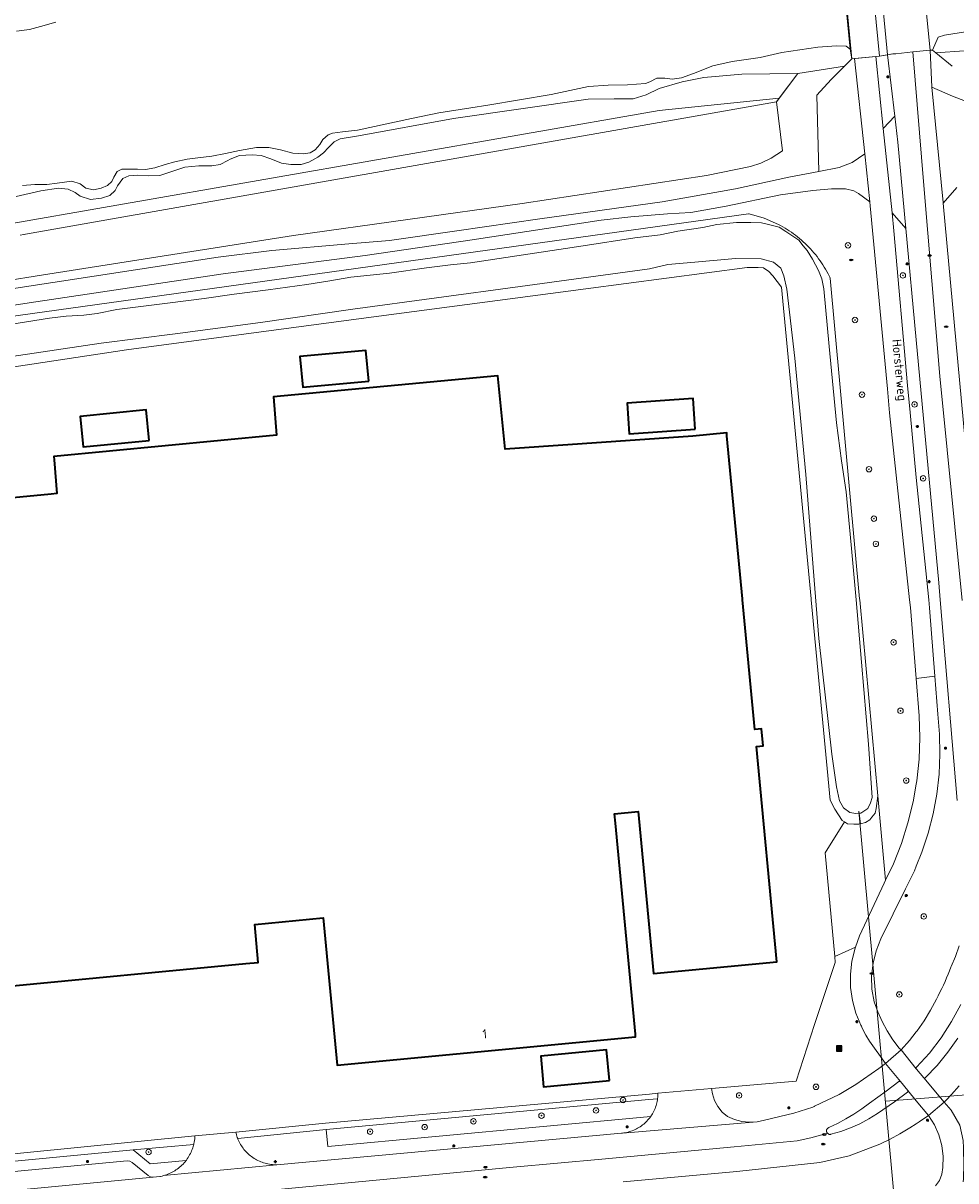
# Model space of a CAD drawing. Header units: metres. Extents: x 152610 to 160096, y 456114 to 462495.
# Tile 830 of 938: x 157369 to 157506, y 461915 to 462085. Entities that reach past the tile are written whole.
import ezdxf
from ezdxf.enums import TextEntityAlignment as Align

# ---------------------------------------------------------------- set-up
doc = ezdxf.new("R2010")
doc.units = ezdxf.units.M
doc.header["$LTSCALE"] = 0.5
doc.layers.get('0').update_dxf_attribs({"linetype": 'CONTINUOUS'})
for name, color, linetype, lineweight in [('B-PV-GR-BEPLANTING_CULTUUR_BOSPLANTSOEN-GV', 251, 'CONTINUOUS', 18), ('B-PV-GR-BEPLANTING_CULTUUR_HEESTERS-GV', 251, 'CONTINUOUS', 18), ('B-PV-GR-BEPLANTING_CULTUUR_ROOS-GV', 251, 'CONTINUOUS', 18), ('B-PV-GR-BOOM-S', 251, 'CONTINUOUS', 25), ('B-PV-GR-HAAG-GV', 251, 'CONTINUOUS', 13), ('B-PV-GW-TALUD_KRUIN-G', 251, 'CONTINUOUS', 18), ('B-PV-IE-MEUBILAIR-S', 251, 'CONTINUOUS', 25), ('B-PV-IE-MEUBILAIR_WEGMEUBILAIR_AFVALBAK-S', 251, 'CONTINUOUS', 25), ('B-PV-IE-TERREINAFSCHEIDING_KUNSTMATIG_HEKWERK-G', 251, 'IE-TERREINAFSCHEIDING_KUNSTMATIG-SO', 18), ('B-PV-IE-TERREINAFSCHEIDING_KUNSTMATIG_MUUR-G', 251, 'IE-TERREINAFSCHEIDING_KUNSTMATIG-SO', 18), ('B-PV-KW-KUNSTWERK_DEK-GV', 251, 'CONTINUOUS', 18), ('B-PV-KW-KUNSTWERK_DUIKER-G', 251, 'CONTINUOUS', 18), ('B-PV-OG-BEBOUWING-GV', 6, 'CONTINUOUS', 35), ('B-PV-OG-BEBOUWING-T18', 1, 'CONTINUOUS', 18), ('B-PV-OG-TERREIN_BEGROEID-GV', 251, 'CONTINUOUS', 18), ('B-PV-OG-TERREIN_OEVER-GV', 251, 'CONTINUOUS', 18), ('B-PV-OG-TOPOGRAFIE-T18', 1, 'CONTINUOUS', 18), ('B-PV-OG-WATER_MEER-GV', 251, 'CONTINUOUS', 18), ('B-PV-OG-WATER_SLOOT-GV', 251, 'CONTINUOUS', 18), ('B-PV-VH-GESLOTENVERHARDING_ASFALT-GV', 251, 'CONTINUOUS', 18), ('B-PV-VH-ONVERHARD_ZAND-GV', 251, 'CONTINUOUS', 18), ('B-PV-VH-OPENVERHARDING_BETONSTRAATSTEEN-GV', 251, 'CONTINUOUS', 18), ('B-PV-VH-OPENVERHARDING_TEGEL-GV', 251, 'CONTINUOUS', 18)]:
    doc.layers.add(name, color=color, linetype=linetype, lineweight=lineweight)
doc.styles.add('NLCS-ISO', font='NLCS-ISO.ttf')
doc.styles.add('NLCS-ISO-M750-T18', font='NLCS-ISO.ttf', dxfattribs={"height": 1.35})
doc.linetypes.add('IE-TERREINAFSCHEIDING_KUNSTMATIG-SO', pattern='A,4,[82,NLCS.SHX,S=0.75,R=90,X=0,Y=0],4,-2', length=10)

# ---------------------------------------------------------------- blocks, each defined once
blk = doc.blocks.new('SIE-WEG_AFVALBAK-SO')
h = blk.add_hatch(color=256)
h.dxf.hatch_style = 1
h.paths.add_polyline_path([(-1.5, -1.5), (1.5, -1.5), (1.5, 1.5), (-1.5, 1.5)])
for points in [[(-2, -2), (2, -2), (2, 2), (-2, 2)], [(-1.5, -1.5), (1.5, -1.5), (1.5, 1.5), (-1.5, 1.5)]]:
    blk.add_lwpolyline(points, close=True)
blk = doc.blocks.new('SIE-MEUBILAIR_PAAL_LICHTMAST-SO')
for points in [[(-0.62, 0), (-1, 0)], [(-0.71, 0.71), (-0.44, 0.44)], [(0, 1), (0, 0.62)], [(0.44, 0.44), (0.71, 0.71)], [(1, 0), (0.62, 0)], [(-0.71, -0.71), (-0.44, -0.44)], [(0, -0.62), (0, -1)], [(0.44, -0.44), (0.71, -0.71)]]:
    blk.add_lwpolyline(points)
blk.add_circle((0, 0), 0.5)
blk = doc.blocks.new('SIE-MEUBILAIR_PUT_RIOOLPUT-SO')
blk.add_ellipse((0, 0), major_axis=(1.25, 0), ratio=0.54)
at = {"style": 'NLCS-ISO'}
blk.add_text('ri', height=0.75, dxfattribs=at).set_placement((-0.04, 0.07), align=Align.MIDDLE_CENTER)
blk = doc.blocks.new('SGR-BOOM_GBKN-SO')
at = {"linetype": 'ByBlock', "lineweight": 18}
h = blk.add_hatch(color=0, dxfattribs=at)
h.dxf.hatch_style = 1
edge = h.paths.add_edge_path()
edge.add_arc((0, 0), 0.25, 0, 360)
at = {"color": 0, "linetype": 'ByBlock', "lineweight": 18}
for radius in [2, 0.25]:
    blk.add_circle((0, 0), radius, dxfattribs=at)
at = {"color": 0, "linetype": 'ByBlock', "lineweight": 18, "style": 'NLCS-ISO'}
blk.add_attdef('SOORT', (2.5, 0), '', height=1.5, dxfattribs=at)

msp = doc.modelspace()

# ---------------------------------------------------------------- linework, layer by layer
at = {"layer": 'B-PV-GR-BEPLANTING_CULTUUR_BOSPLANTSOEN-GV', "flags": 128}
for points in [[(157344.151, 462043.156), (157371.777, 462047.596), (157408.74, 462053.408), (157442.231, 462058.099), (157469.272, 462062.202), (157475.727, 462063.489), (157477.226, 462063.965), (157478.726, 462064.721), (157480.388, 462065.791), (157479.505, 462072.964), (157369.435, 462053.592), (157369.237, 462053.557), (157369.206, 462053.551), (157368.688, 462053.447)], [(157368.688, 462053.447), (157369.206, 462053.551), (157369.237, 462053.557), (157369.435, 462053.592), (157479.505, 462072.964), (157479.927, 462073.52), (157462.33, 462071.73), (157364.3, 462054.63)]]:
    msp.add_lwpolyline(points, dxfattribs=at)
at = {"layer": 'B-PV-GR-BEPLANTING_CULTUUR_HEESTERS-GV', "flags": 128}
msp.add_lwpolyline([(157394.088, 461920.1), (157394.106, 461920.174), (157385.219, 461919.386), (157387.718, 461917.339), (157392.975, 461917.827), (157393.024, 461917.891), (157393.155, 461918.073), (157393.281, 461918.259), (157393.399, 461918.449), (157393.51, 461918.644), (157393.615, 461918.843), (157393.712, 461919.045), (157393.802, 461919.25), (157393.885, 461919.459), (157393.96, 461919.67), (157394.028, 461919.884)], close=True, dxfattribs=at)
at = {"layer": 'B-PV-GR-BEPLANTING_CULTUUR_ROOS-GV', "flags": 128}
msp.add_lwpolyline([(157462.07, 461926.706), (157462.096, 461926.887), (157460.829, 461926.769), (157413.536, 461922.359), (157413.77, 461919.87), (157461.079, 461924.282), (157461.109, 461924.324), (157461.228, 461924.504), (157461.341, 461924.688), (157461.447, 461924.876), (157461.546, 461925.068), (157461.638, 461925.263), (157461.722, 461925.462), (157461.799, 461925.663), (157461.869, 461925.867), (157461.931, 461926.074), (157461.985, 461926.283), (157462.031, 461926.494)], close=True, dxfattribs=at)
at = {"layer": 'B-PV-GR-HAAG-GV', "flags": 128}
for points in [[(157462.096, 461926.887), (157462.1, 461926.92), (157462.123, 461927.135), (157462.138, 461927.35), (157462.148, 461927.679), (157460.906, 461927.568), (157413.444, 461923.317), (157400.263, 461921.989), (157400.304, 461921.814), (157400.361, 461921.601), (157400.426, 461921.39), (157400.498, 461921.182), (157400.549, 461921.051), (157413.536, 461922.359), (157460.829, 461926.769)], [(157394.27, 461921.205), (157394.283, 461921.429), (157344.107, 461916.48), (157344.122, 461916.391), (157344.162, 461916.184), (157344.209, 461915.978), (157344.265, 461915.774), (157344.328, 461915.572), (157344.387, 461915.407), (157355.06, 461916.528), (157385.219, 461919.386), (157394.106, 461920.174), (157394.14, 461920.318), (157394.185, 461920.538), (157394.221, 461920.759), (157394.25, 461920.982)]]:
    msp.add_lwpolyline(points, close=True, dxfattribs=at)
at = {"layer": 'B-PV-GW-TALUD_KRUIN-G', "flags": 128}
msp.add_lwpolyline([(157368.688, 462053.447), (157369.206, 462053.551), (157369.237, 462053.557), (157369.435, 462053.592), (157479.505, 462072.964)], dxfattribs=at)
at = {"layer": 'B-PV-IE-TERREINAFSCHEIDING_KUNSTMATIG_HEKWERK-G', "flags": 128}
for points in [[(157489.497, 462078.209), (157482.67, 462077.132), (157479.505, 462072.964), (157480.388, 462065.791)], [(157489.463, 461967.466), (157486.638, 461962.913)]]:
    msp.add_lwpolyline(points, dxfattribs=at)
at = {"layer": 'B-PV-IE-TERREINAFSCHEIDING_KUNSTMATIG_MUUR-G', "flags": 128}
for points in [[(157502.388, 462080.568), (157502.88, 462080.163), (157505.275, 462078.194)], [(157487.521, 462076.242), (157490.58, 462079.287)], [(157496.998, 462080.033), (157496.594, 462079.993), (157494.592, 462079.677), (157494.058, 462079.625)], [(157494.058, 462079.625), (157494.592, 462079.677)], [(157496.594, 462079.993), (157494.592, 462079.677)], [(157496.594, 462079.993), (157496.998, 462080.033)]]:
    msp.add_lwpolyline(points, dxfattribs=at)
at = {"layer": 'B-PV-KW-KUNSTWERK_DEK-GV', "flags": 128}
for points in [[(157494.754, 462104.484), (157493.43, 462104.316), (157495.808, 462079.869), (157496.594, 462079.993), (157496.999, 462080.033), (157499.497, 462080.281), (157502.055, 462080.534), (157499.602, 462104.965)], [(157494.592, 462079.677), (157492.208, 462104.151), (157488.196, 462103.76), (157490.58, 462079.287)]]:
    msp.add_lwpolyline(points, close=True, dxfattribs=at)
at = {"layer": 'B-PV-KW-KUNSTWERK_DUIKER-G', "flags": 128}
for points in [[(157491.61, 461969.048), (157497.985, 461899.072)], [(157591.098, 461934.157), (157500, 461926.872)], [(157500, 461926.872), (157495.485, 461926.511)]]:
    msp.add_lwpolyline(points, dxfattribs=at)
at = {"layer": 'B-PV-OG-BEBOUWING-GV', "flags": 128}
for points in [[(157419.758, 462032.065), (157419.342, 462036.546), (157409.675, 462035.648), (157410.091, 462031.167)], [(157467.607, 462025.007), (157467.299, 462029.497), (157457.613, 462028.831), (157457.921, 462024.341)], [(157387.571, 462023.34), (157387.137, 462027.819), (157377.473, 462026.884), (157377.907, 462022.405)], [(157455.042, 461929.561), (157454.62, 461934.042), (157444.963, 461933.131), (157445.385, 461928.65)]]:
    msp.add_lwpolyline(points, close=True, dxfattribs=at)
msp.add_lwpolyline([(157366.017, 461943.274), (157401.768, 461946.688), (157403.57, 461946.86), (157403.05, 461952.44), (157413.08, 461953.39), (157415.12, 461931.82), (157458.87, 461935.95), (157458.833, 461936.335), (157455.9, 461967.25), (157455.77, 461968.65), (157459.251, 461968.982), (157461.504, 461945.239), (157479.55, 461946.942), (157476.565, 461978.521), (157477.561, 461978.616), (157477.326, 461981.105), (157476.33, 461981.01), (157474.535, 462000), (157474.522, 462000.125), (157472.261, 462024.012), (157472.22, 462024.45), (157467.24, 462023.98), (157439.764, 462022.085), (157438.683, 462032.821), (157405.781, 462029.762), (157406.223, 462024.143), (157373.623, 462020.985), (157373.663, 462020.498), (157374.063, 462015.567), (157373.206, 462015.485), (157342.517, 462012.544)], dxfattribs=at)
at = {"layer": 'B-PV-OG-TERREIN_BEGROEID-GV', "flags": 128}
for points in [[(157511.181, 462080.733), (157502.88, 462080.163), (157502.389, 462080.568), (157502.055, 462080.534), (157502.292, 462075.128), (157505.292, 462073.801), (157508.741, 462072.468)], [(157361.306, 462044.656), (157397.689, 462050.236), (157405.541, 462051.202), (157416.848, 462052.157), (157422.802, 462052.643), (157432.692, 462054.06), (157444.84, 462055.851), (157462.742, 462058.31), (157473.532, 462060.244), (157481.306, 462061.945), (157485.747, 462062.787), (157485.439, 462073.95), (157487.521, 462076.242), (157489.497, 462078.209), (157482.67, 462077.132), (157479.927, 462073.52), (157479.505, 462072.964), (157480.388, 462065.791), (157478.726, 462064.721), (157477.226, 462063.965), (157475.727, 462063.489), (157469.272, 462062.202), (157442.231, 462058.099), (157408.74, 462053.408), (157371.777, 462047.596), (157344.151, 462043.156)], [(157364.3, 462054.63), (157462.33, 462071.73), (157479.927, 462073.52), (157482.67, 462077.132), (157474.44, 462077.01), (157468.886, 462076.542), (157465.689, 462075.93), (157462.331, 462074.918), (157460.432, 462074.024), (157458.533, 462073.429), (157455.717, 462073.395), (157451.902, 462073.383), (157432.181, 462070.549), (157418.234, 462067.983), (157415.573, 462067.559), (157414.669, 462067.12), (157413.879, 462066.285), (157413.119, 462065.51), (157412.277, 462064.858), (157410.968, 462064.143), (157409.831, 462063.805), (157408.358, 462063.771), (157406.985, 462063.981), (157405.388, 462064.627), (157403.985, 462065.101), (157402.684, 462065.209), (157400.794, 462065.103), (157399.424, 462064.571), (157399.109, 462064.387), (157397.962, 462063.805), (157396.744, 462063.599), (157394.833, 462063.594), (157392.791, 462063.385), (157390.771, 462062.74), (157389.157, 462062.187), (157387.49, 462062.152), (157385.864, 462062.24), (157384.594, 462062.145), (157383.732, 462061.747), (157382.942, 462060.678), (157382.588, 462059.986), (157381.828, 462059.252), (157380.579, 462058.843), (157378.964, 462058.666), (157377.459, 462059.17), (157376.736, 462059.666), (157375.718, 462060.202), (157374.265, 462060.34), (157371.715, 462059.948), (157368.07, 462059.105)], [(157330.08, 462036.35), (157475.411, 462056.562), (157475.532, 462056.579), (157477.717, 462055.942), (157479.799, 462055.023), (157480.127, 462054.847), (157480.451, 462054.665), (157480.771, 462054.475), (157481.088, 462054.279), (157481.399, 462054.076), (157481.707, 462053.866), (157482.01, 462053.649), (157482.308, 462053.427), (157482.601, 462053.197), (157482.889, 462052.962), (157483.172, 462052.72), (157483.45, 462052.473), (157483.722, 462052.219), (157483.989, 462051.96), (157484.25, 462051.695), (157484.506, 462051.424), (157484.756, 462051.148), (157484.999, 462050.867), (157485.237, 462050.581), (157485.468, 462050.289), (157485.693, 462049.993), (157485.912, 462049.692), (157486.124, 462049.386), (157486.329, 462049.075), (157486.528, 462048.761), (157486.72, 462048.442), (157486.905, 462048.119), (157487.083, 462047.792), (157487.254, 462047.462), (157487.351, 462047.266), (157487.362, 462047.155), (157491.707, 462000.125), (157491.719, 462000), (157494.371, 461971.289), (157495.515, 461958.904), (157496.665, 461961.328), (157497.827, 461964.275), (157498.788, 461967.295), (157499.543, 461970.372), (157500, 461972.984), (157500.089, 461973.493), (157500.423, 461976.644), (157500.545, 461979.81), (157500.452, 461982.977), (157500, 461988.454), (157499.998, 461988.482), (157499.141, 461998.863), (157499.019, 462000), (157496.07, 462027.42), (157495.8, 462030.93), (157493.26, 462057.74), (157493.199, 462058.308), (157491.539, 462059.527), (157490.841, 462059.927), (157489.623, 462060.21), (157487.585, 462060.214), (157484.849, 462059.98), (157480.113, 462059.351), (157472.14, 462057.711), (157466.965, 462056.783), (157463.569, 462056.571), (157458.175, 462056.123), (157453.8, 462055.613), (157434.898, 462052.758), (157419.214, 462050.474), (157398.43, 462047.779), (157369.989, 462043.52), (157360.117, 462042.007)], [(157506, 461970.587), (157503.514, 462000), (157503.305, 462002.478), (157500, 462038.09), (157498.485, 462054.414), (157496.455, 462056.719), (157496.73, 462054.09), (157498.74, 462031.43), (157499.12, 462027.47), (157500, 462017.933), (157501.846, 462000), (157501.965, 461998.848), (157502.723, 461988.811), (157503.145, 461983.234), (157503.411, 461980.31), (157503.478, 461977.375), (157503.344, 461974.443), (157503.012, 461971.526), (157502.481, 461968.638), (157501.755, 461965.794), (157500.837, 461963.005), (157500, 461960.947), (157499.731, 461960.286), (157498.443, 461957.648), (157494.821, 461950.336), (157494.123, 461948.571), (157493.668, 461946.729), (157493.463, 461944.843), (157493.513, 461942.946), (157493.816, 461941.073), (157494.359, 461939.618), (157495.004, 461938.206), (157495.749, 461936.843), (157496.589, 461935.537), (157497.52, 461934.294), (157497.808, 461934.032), (157499.008, 461935.395), (157500, 461936.663), (157500.127, 461936.825), (157501.161, 461938.319), (157502.105, 461939.87), (157502.956, 461941.474), (157503.222, 461941.984), (157503.481, 461942.497), (157503.734, 461943.014), (157503.978, 461943.534), (157504.216, 461944.058), (157504.446, 461944.584), (157504.669, 461945.115), (157504.884, 461945.648), (157505.092, 461946.184), (157505.113, 461946.238), (157505.748, 461947.74), (157506.29, 461949.279)], [(157506.286, 461928.756), (157505.191, 461927.494), (157504.397, 461926.678), (157504.074, 461926.387), (157505.134, 461925.23), (157505.13, 461925.231), (157506.413, 461922.989)], [(157502.845, 461914.099), (157503.419, 461914.9), (157503.771, 461915.82), (157503.879, 461916.799), (157503.932, 461918.419), (157503.742, 461920.028), (157503.314, 461921.591), (157502.656, 461923.072), (157501.784, 461924.438), (157500.428, 461923.492), (157500, 461923.216), (157499.038, 461922.597), (157497.616, 461921.754), (157496.164, 461920.965), (157494.683, 461920.23), (157494.681, 461920.227), (157490.167, 461918.499), (157485.884, 461917.521), (157473.69, 461916.243), (157473.686, 461916.243), (157457.064, 461914.709)]]:
    msp.add_lwpolyline(points, dxfattribs=at)
for points in [[(157495.163, 462069.062), (157496.861, 462070.901), (157495.808, 462079.869), (157494.592, 462079.677), (157494.058, 462079.625)], [(157495.515, 461958.904), (157494.371, 461971.289), (157494.144, 461969.396), (157493.957, 461968.729), (157493.512, 461968.156), (157493.196, 461967.75), (157492.566, 461967.362), (157491.819, 461967.177), (157491.602, 461967.124), (157490.843, 461967.125), (157489.918, 461967.183), (157489.463, 461967.466), (157486.639, 461962.913), (157488.072, 461947.748), (157491.096, 461949.114), (157491.705, 461950.733), (157495.307, 461958.465)], [(157495.514, 461932.046), (157493.132, 461935.302), (157492.625, 461936.216), (157492.084, 461937.245), (157491.96, 461937.508), (157491.87, 461937.641), (157491.146, 461939.43), (157490.648, 461941.294), (157490.385, 461943.205), (157490.361, 461945.134), (157490.576, 461947.051), (157491.026, 461948.927), (157491.096, 461949.114), (157488.072, 461947.748), (157488.102, 461946.847), (157485.099, 461937.761), (157482.407, 461929.476), (157469.99, 461928.374), (157470.124, 461927.61), (157470.426, 461926.632), (157470.909, 461925.73), (157471.554, 461924.937), (157472.339, 461924.28), (157473.366, 461923.835), (157474.449, 461923.552), (157475.562, 461923.438), (157476.68, 461923.495), (157477.776, 461923.723), (157477.774, 461923.732), (157482.044, 461924.751), (157484.822, 461925.658), (157485.034, 461925.751), (157485.08, 461925.779), (157488.726, 461927.491), (157491.142, 461928.968), (157494.53, 461931.294), (157494.533, 461931.305)]]:
    msp.add_lwpolyline(points, close=True, dxfattribs=at)
at = {"layer": 'B-PV-OG-TERREIN_OEVER-GV', "flags": 128}
for points in [[(157368.139, 462083.343), (157370.049, 462083.572), (157371.663, 462084.013), (157373.887, 462084.638)], [(157508.44, 462083.418), (157504.147, 462082.751), (157503.238, 462082.468), (157502.389, 462080.568), (157502.88, 462080.163), (157511.181, 462080.733)], [(157368.07, 462059.105), (157371.715, 462059.948), (157374.265, 462060.34), (157375.718, 462060.202), (157376.736, 462059.666), (157377.459, 462059.17), (157378.964, 462058.666), (157380.579, 462058.843), (157381.828, 462059.252), (157382.588, 462059.986), (157382.942, 462060.678), (157383.732, 462061.747), (157384.594, 462062.145), (157385.864, 462062.24), (157387.49, 462062.152), (157389.157, 462062.187), (157390.771, 462062.74), (157392.791, 462063.385), (157394.833, 462063.594), (157396.744, 462063.599), (157397.962, 462063.805), (157399.109, 462064.387), (157399.424, 462064.571), (157400.794, 462065.103), (157402.684, 462065.209), (157403.985, 462065.101), (157405.388, 462064.627), (157406.985, 462063.981), (157408.358, 462063.771), (157409.831, 462063.805), (157410.968, 462064.143), (157412.277, 462064.858), (157413.119, 462065.51), (157413.879, 462066.285), (157414.669, 462067.12), (157415.573, 462067.559), (157418.234, 462067.983), (157432.181, 462070.549), (157451.902, 462073.383), (157455.717, 462073.395), (157458.533, 462073.429), (157460.432, 462074.024), (157462.331, 462074.918), (157465.689, 462075.93), (157468.886, 462076.542), (157474.44, 462077.01), (157482.67, 462077.132), (157489.497, 462078.209), (157490.58, 462079.287), (157490.31, 462080.679), (157489.733, 462081.159), (157488.315, 462081.182), (157485.598, 462080.988), (157480.323, 462080.2), (157477.105, 462079.488), (157473.009, 462078.878), (157470.172, 462078.245), (157467.373, 462077.152), (157465.594, 462076.517), (157464.235, 462076.32), (157463.157, 462076.442), (157461.999, 462076.445), (157460.979, 462075.928), (157460.319, 462075.649), (157457.702, 462075.475), (157454.866, 462075.401), (157451.949, 462075.208), (157446.474, 462074.061), (157437.222, 462072.483), (157434.705, 462072.109), (157430.029, 462071.36), (157426.033, 462070.55), (157418.119, 462068.849), (157415.915, 462068.559), (157414.442, 462068.372), (157413.833, 462068.157), (157413.042, 462067.464), (157412.587, 462066.742), (157411.918, 462065.948), (157411.167, 462065.519), (157410.202, 462065.374), (157408.637, 462065.451), (157406.827, 462065.955), (157405.119, 462066.275), (157403.29, 462066.301), (157400.832, 462065.858), (157398.771, 462065.416), (157396.76, 462065.014), (157394.718, 462064.765), (157393.164, 462064.578), (157391.356, 462064.198), (157389.945, 462063.798), (157388.411, 462063.326), (157387.05, 462063.079), (157385.872, 462063.097), (157384.642, 462063.104), (157383.555, 462063.091), (157382.885, 462062.784), (157382.41, 462061.919), (157382.106, 462061.288), (157381.447, 462060.738), (157380.544, 462060.309), (157379.407, 462060.103), (157378.278, 462060.313), (157377.453, 462060.941), (157376.243, 462061.344), (157374.08, 462061.054), (157372.556, 462060.878), (157370.818, 462060.873), (157369, 462060.696)], [(157366.229, 462040.181), (157372.953, 462041.275), (157375.432, 462041.587), (157378.013, 462041.695), (157379.963, 462041.964), (157382.827, 462042.541), (157390.283, 462043.454), (157395.626, 462044.138), (157400.055, 462044.78), (157405.012, 462045.422), (157410.7, 462046.209), (157414.072, 462046.746), (157417.119, 462047.282), (157422.78, 462047.87), (157428.215, 462048.657), (157431.751, 462049.069), (157434.688, 462049.383), (157444.039, 462050.821), (157451.192, 462051.884), (157458.765, 462053.026), (157462.481, 462053.497), (157465.039, 462054.011), (157468.715, 462054.562), (157470.793, 462054.997), (157473.67, 462055.311), (157475.767, 462055.306), (157477.345, 462055.223), (157478.344, 462055.021), (157479.901, 462054.618), (157480.898, 462053.997), (157481.636, 462053.496), (157482.793, 462052.694), (157483.45, 462051.894), (157484.008, 462051.214), (157484.804, 462049.914), (157485.659, 462048.274), (157486.176, 462047.014), (157486.433, 462045.596), (157487.253, 462037.125), (157488.308, 462025.957), (157489.035, 462020.363), (157489.724, 462015.847), (157490.466, 462008.076), (157491.187, 462000), (157491.958, 461990.878), (157493.006, 461978.823), (157493.545, 461971.027), (157493.284, 461970.25), (157492.894, 461969.421), (157491.872, 461968.755), (157491.645, 461968.73), (157491.819, 461967.177), (157492.566, 461967.362), (157493.196, 461967.75), (157493.512, 461968.156), (157493.957, 461968.729), (157494.144, 461969.396), (157494.371, 461971.289), (157491.719, 462000), (157491.707, 462000.125), (157487.362, 462047.155), (157487.351, 462047.266), (157487.254, 462047.462), (157487.083, 462047.792), (157486.905, 462048.119), (157486.72, 462048.442), (157486.528, 462048.761), (157486.329, 462049.075), (157486.124, 462049.386), (157485.912, 462049.692), (157485.693, 462049.993), (157485.468, 462050.289), (157485.237, 462050.581), (157484.999, 462050.867), (157484.756, 462051.148), (157484.506, 462051.424), (157484.25, 462051.695), (157483.989, 462051.96), (157483.722, 462052.219), (157483.45, 462052.473), (157483.172, 462052.72), (157482.889, 462052.962), (157482.601, 462053.197), (157482.308, 462053.427), (157482.01, 462053.649), (157481.707, 462053.866), (157481.399, 462054.076), (157481.088, 462054.279), (157480.771, 462054.475), (157480.451, 462054.665), (157480.127, 462054.847), (157479.799, 462055.023), (157477.717, 462055.942), (157475.532, 462056.579), (157475.411, 462056.562), (157330.08, 462036.35)], [(157355.476, 462032.309), (157384.242, 462036.65), (157418.657, 462041.21), (157451.584, 462045.593), (157475.2, 462048.698), (157476.818, 462048.714), (157477.636, 462048.633), (157478.394, 462048.092), (157478.972, 462047.491), (157480.251, 462045.794), (157484.577, 462000.125), (157484.59, 462000), (157487.374, 461970.614), (157488.071, 461969.316), (157489.141, 461967.666), (157489.463, 461967.466), (157489.918, 461967.183), (157490.843, 461967.125), (157491.602, 461967.124), (157491.819, 461967.177), (157491.645, 461968.73), (157491.148, 461968.675), (157490.249, 461968.831), (157489.353, 461969.526), (157488.765, 461970.551), (157488.292, 461972.6), (157487.636, 461977.397), (157485.702, 461994.34), (157485.029, 462002.866), (157483.799, 462018.368), (157482.195, 462035.433), (157481.03, 462045.509), (157480.619, 462047.466), (157480.133, 462048.597), (157479.068, 462049.461), (157477.276, 462049.987), (157473.519, 462049.998), (157467.566, 462049.472), (157463.59, 462049.141), (157460.892, 462048.507), (157441.931, 462045.911), (157417.416, 462042.589), (157403.886, 462040.644), (157391.372, 462038.986), (157380.543, 462037.596), (157361.833, 462034.805)]]:
    msp.add_lwpolyline(points, dxfattribs=at)
at = {"layer": 'B-PV-OG-WATER_MEER-GV', "flags": 128}
msp.add_lwpolyline([(157361.833, 462034.805), (157380.543, 462037.596), (157391.372, 462038.986), (157403.886, 462040.644), (157417.416, 462042.589), (157441.931, 462045.911), (157460.892, 462048.507), (157463.59, 462049.141), (157467.566, 462049.472), (157473.519, 462049.998), (157477.276, 462049.987), (157479.068, 462049.461), (157480.133, 462048.597), (157480.619, 462047.466), (157481.03, 462045.509), (157482.195, 462035.433), (157483.799, 462018.368), (157485.029, 462002.866), (157485.702, 461994.34), (157487.636, 461977.397), (157488.292, 461972.6), (157488.765, 461970.551), (157489.353, 461969.526), (157490.249, 461968.831), (157491.148, 461968.675), (157491.645, 461968.73), (157491.872, 461968.755), (157492.894, 461969.421), (157493.284, 461970.25), (157493.545, 461971.027), (157493.006, 461978.823), (157491.958, 461990.878), (157491.187, 462000), (157490.466, 462008.076), (157489.724, 462015.847), (157489.035, 462020.363), (157488.308, 462025.957), (157487.253, 462037.125), (157486.433, 462045.596), (157486.176, 462047.014), (157485.659, 462048.274), (157484.804, 462049.914), (157484.008, 462051.214), (157483.45, 462051.894), (157482.793, 462052.694), (157481.636, 462053.496), (157480.898, 462053.997), (157479.901, 462054.618), (157478.344, 462055.021), (157477.345, 462055.223), (157475.767, 462055.306), (157473.67, 462055.311), (157470.793, 462054.997), (157468.715, 462054.562), (157465.039, 462054.011), (157462.481, 462053.497), (157458.765, 462053.026), (157451.192, 462051.884), (157444.039, 462050.821), (157434.688, 462049.383), (157431.751, 462049.069), (157428.215, 462048.657), (157422.78, 462047.87), (157417.119, 462047.282), (157414.072, 462046.746), (157410.7, 462046.209), (157405.012, 462045.422), (157400.055, 462044.78), (157395.626, 462044.138), (157390.283, 462043.454), (157382.827, 462042.541), (157379.963, 462041.964), (157378.013, 462041.695), (157375.432, 462041.587), (157372.953, 462041.275), (157366.229, 462040.181)], dxfattribs=at)
at = {"layer": 'B-PV-OG-WATER_SLOOT-GV', "flags": 128}
for points in [[(157369, 462060.696), (157370.818, 462060.873), (157372.556, 462060.878), (157374.08, 462061.054), (157376.243, 462061.344), (157377.453, 462060.941), (157378.278, 462060.313), (157379.407, 462060.103), (157380.544, 462060.309), (157381.447, 462060.738), (157382.106, 462061.288), (157382.41, 462061.919), (157382.885, 462062.784), (157383.555, 462063.091), (157384.642, 462063.104), (157385.872, 462063.097), (157387.05, 462063.079), (157388.411, 462063.326), (157389.945, 462063.798), (157391.356, 462064.198), (157393.164, 462064.578), (157394.718, 462064.765), (157396.76, 462065.014), (157398.771, 462065.416), (157400.832, 462065.858), (157403.29, 462066.301), (157405.119, 462066.275), (157406.827, 462065.955), (157408.637, 462065.451), (157410.202, 462065.374), (157411.167, 462065.519), (157411.918, 462065.948), (157412.587, 462066.742), (157413.042, 462067.464), (157413.833, 462068.157), (157414.442, 462068.372), (157415.915, 462068.559), (157418.119, 462068.849), (157426.033, 462070.55), (157430.029, 462071.36), (157434.705, 462072.109), (157437.222, 462072.483), (157446.474, 462074.061), (157451.949, 462075.208), (157454.866, 462075.401), (157457.702, 462075.475), (157460.319, 462075.649), (157460.979, 462075.928), (157461.999, 462076.445), (157463.157, 462076.442), (157464.235, 462076.32), (157465.594, 462076.517), (157467.373, 462077.152), (157470.172, 462078.245), (157473.009, 462078.878), (157477.105, 462079.488), (157480.323, 462080.2), (157485.598, 462080.988), (157488.315, 462081.182), (157489.733, 462081.159), (157490.31, 462080.679), (157488.226, 462102.345)], [(157488.226, 462102.345), (157490.31, 462080.679), (157490.58, 462079.287), (157490.96, 462079.324), (157494.058, 462079.625), (157494.592, 462079.677), (157495.808, 462079.869), (157496.594, 462079.993), (157496.999, 462080.033), (157499.497, 462080.281), (157502.055, 462080.534), (157502.389, 462080.568), (157503.238, 462082.468), (157504.147, 462082.751), (157508.44, 462083.418)], [(157373.887, 462084.638), (157371.663, 462084.013), (157370.049, 462083.572), (157368.139, 462083.343)]]:
    msp.add_lwpolyline(points, dxfattribs=at)
at = {"layer": 'B-PV-VH-GESLOTENVERHARDING_ASFALT-GV', "flags": 128}
for points in [[(157494.754, 462104.484), (157493.43, 462104.316), (157495.808, 462079.869), (157496.594, 462079.993), (157496.999, 462080.033), (157499.497, 462080.281), (157502.055, 462080.534), (157499.602, 462104.965)], [(157494.592, 462079.677), (157492.208, 462104.151), (157488.196, 462103.76), (157490.58, 462079.287)], [(157495.163, 462069.062), (157494.058, 462079.625), (157490.96, 462079.324), (157492.448, 462065.365), (157493.199, 462058.308), (157493.26, 462057.74), (157495.8, 462030.93), (157496.07, 462027.42), (157499.019, 462000), (157499.141, 461998.863), (157499.998, 461988.482), (157502.723, 461988.811), (157501.965, 461998.848), (157501.846, 462000), (157500, 462017.933), (157499.12, 462027.47), (157498.74, 462031.43), (157496.73, 462054.09), (157496.455, 462056.719)], [(157503.145, 461983.234), (157502.723, 461988.811), (157499.998, 461988.482), (157500, 461988.454), (157500.452, 461982.977), (157500.545, 461979.81), (157500.423, 461976.644), (157500.089, 461973.493), (157500, 461972.984), (157499.543, 461970.372), (157498.788, 461967.295), (157497.827, 461964.275), (157496.665, 461961.328), (157495.515, 461958.904), (157495.307, 461958.465), (157491.705, 461950.733), (157491.096, 461949.114), (157491.026, 461948.927), (157490.576, 461947.051), (157490.361, 461945.134), (157490.385, 461943.205), (157490.648, 461941.294), (157491.146, 461939.43), (157491.87, 461937.641), (157491.96, 461937.508), (157492.084, 461937.245), (157492.625, 461936.216), (157493.132, 461935.302), (157495.514, 461932.046), (157497.808, 461934.032), (157497.52, 461934.294), (157496.589, 461935.537), (157495.749, 461936.843), (157495.004, 461938.206), (157494.359, 461939.618), (157493.816, 461941.073), (157493.513, 461942.946), (157493.463, 461944.843), (157493.668, 461946.729), (157494.123, 461948.571), (157494.821, 461950.336), (157498.443, 461957.648), (157499.731, 461960.286), (157500, 461960.947), (157500.837, 461963.005), (157501.755, 461965.794), (157502.481, 461968.638), (157503.012, 461971.526), (157503.344, 461974.443), (157503.478, 461977.375), (157503.411, 461980.31)], [(157500, 461931.256), (157497.808, 461934.032), (157495.514, 461932.046), (157497.705, 461929.386), (157498.764, 461928.068), (157500, 461926.582), (157501.784, 461924.438), (157504.074, 461926.387), (157501.092, 461929.948), (157500.018, 461931.233)]]:
    msp.add_lwpolyline(points, close=True, dxfattribs=at)
for points in [[(157509.304, 462000), (157503.97, 462058.118), (157503.958, 462058.246), (157502.292, 462075.128), (157502.055, 462080.534), (157499.497, 462080.281), (157501.098, 462060.729), (157503.465, 462032.75), (157506.73, 461999.88)], [(157506.73, 461999.88), (157503.465, 462032.75), (157501.098, 462060.729), (157499.497, 462080.281), (157496.999, 462080.033), (157496.594, 462079.993), (157495.808, 462079.869), (157496.861, 462070.901), (157497.311, 462067.062), (157498.485, 462054.414), (157500, 462038.09), (157503.305, 462002.478), (157503.514, 462000), (157506, 461970.587)], [(157506.29, 461949.279), (157505.748, 461947.74), (157505.113, 461946.238), (157505.092, 461946.184), (157504.884, 461945.648), (157504.669, 461945.115), (157504.446, 461944.584), (157504.216, 461944.058), (157503.978, 461943.534), (157503.734, 461943.014), (157503.481, 461942.497), (157503.222, 461941.984), (157502.956, 461941.474), (157502.105, 461939.87), (157501.161, 461938.319), (157500.127, 461936.825), (157500, 461936.663), (157499.008, 461935.395), (157497.808, 461934.032), (157500, 461931.256), (157500.018, 461931.233), (157500.003, 461931.284), (157500, 461931.316), (157499.998, 461931.337), (157500, 461931.372), (157500.001, 461931.39), (157500.014, 461931.442), (157500.035, 461931.49), (157501.934, 461933.578), (157503.656, 461935.813), (157505.19, 461938.182), (157506.525, 461940.669)], [(157506.079, 461935.778), (157504.654, 461933.705), (157503.069, 461931.752), (157501.333, 461929.932), (157501.285, 461929.916), (157501.236, 461929.909), (157501.186, 461929.912), (157501.137, 461929.925), (157501.092, 461929.948), (157504.074, 461926.387), (157504.397, 461926.678), (157505.191, 461927.494), (157506.286, 461928.756)], [(157388.928, 461911.939), (157440.906, 461916.859), (157453.942, 461918.035), (157473.302, 461919.855), (157482.533, 461920.724), (157484.557, 461921.16), (157486.87, 461921.798), (157486.975, 461921.842), (157486.866, 461922.053), (157486.866, 461922.302), (157486.981, 461922.523), (157487.184, 461922.668), (157488.441, 461923.262), (157489.669, 461923.915), (157490.865, 461924.625), (157492.026, 461925.39), (157493.15, 461926.209), (157495.586, 461927.976), (157497.468, 461929.416), (157497.515, 461929.433), (157497.566, 461929.438), (157497.616, 461929.432), (157497.663, 461929.414), (157497.705, 461929.386), (157495.514, 461932.046), (157494.533, 461931.305), (157494.53, 461931.294), (157491.142, 461928.968), (157488.726, 461927.491), (157485.08, 461925.779), (157485.034, 461925.751), (157484.822, 461925.658), (157482.044, 461924.751), (157477.774, 461923.732), (157477.776, 461923.723), (157476.68, 461923.495), (157456.925, 461921.848), (157456.78, 461921.835), (157406.3, 461917.199), (157389.682, 461915.611), (157389.465, 461915.554), (157389.246, 461915.506), (157389.118, 461915.481), (157388.171, 461915.391), (157352.715, 461912.032)], [(157457.064, 461914.709), (157473.686, 461916.243), (157473.69, 461916.243), (157485.884, 461917.521), (157490.167, 461918.499), (157494.681, 461920.227), (157494.683, 461920.23), (157496.164, 461920.965), (157497.616, 461921.754), (157499.038, 461922.597), (157500, 461923.216), (157500.428, 461923.492), (157501.784, 461924.438), (157500, 461926.582), (157498.764, 461928.068), (157498.783, 461928.021), (157498.79, 461927.971), (157498.785, 461927.92), (157498.768, 461927.872), (157498.741, 461927.83), (157496.834, 461926.409), (157494.326, 461924.732), (157493.054, 461923.932), (157491.729, 461923.223), (157490.358, 461922.609), (157488.947, 461922.093), (157487.503, 461921.677), (157487.439, 461921.659), (157487.374, 461921.651), (157487.309, 461921.653), (157487.244, 461921.665), (157487.182, 461921.687), (157486.98, 461921.832), (157486.975, 461921.842), (157486.87, 461921.798), (157484.557, 461921.16), (157482.533, 461920.724), (157473.302, 461919.855), (157453.942, 461918.035), (157440.906, 461916.859), (157388.928, 461911.939)], [(157506.898, 461914.716), (157506.924, 461915.141), (157506.924, 461915.395), (157506.992, 461917.117), (157506.949, 461919.688), (157506.871, 461920.739), (157506.413, 461922.989), (157505.13, 461925.231), (157505.134, 461925.23), (157504.074, 461926.387), (157501.784, 461924.438), (157502.656, 461923.072), (157503.314, 461921.591), (157503.742, 461920.028), (157503.932, 461918.419), (157503.879, 461916.799), (157503.771, 461915.82), (157503.419, 461914.9), (157502.845, 461914.099)]]:
    msp.add_lwpolyline(points, dxfattribs=at)
at = {"layer": 'B-PV-VH-ONVERHARD_ZAND-GV', "flags": 128}
for points in [[(157492.448, 462065.365), (157490.96, 462079.324), (157490.58, 462079.287), (157489.497, 462078.209), (157487.521, 462076.242), (157485.439, 462073.95), (157485.747, 462062.787), (157488.699, 462063.347), (157490.598, 462064.082)], [(157496.455, 462056.719), (157498.485, 462054.414), (157497.311, 462067.062), (157496.861, 462070.901), (157495.163, 462069.062)], [(157462.096, 461926.887), (157462.1, 461926.92), (157462.123, 461927.135), (157462.138, 461927.35), (157462.148, 461927.679), (157460.906, 461927.568), (157413.444, 461923.317), (157400.263, 461921.989), (157400.304, 461921.814), (157400.361, 461921.601), (157400.426, 461921.39), (157400.498, 461921.182), (157400.549, 461921.051), (157413.536, 461922.359), (157460.829, 461926.769)], [(157394.27, 461921.205), (157394.283, 461921.429), (157344.107, 461916.48), (157344.122, 461916.391), (157344.162, 461916.184), (157344.209, 461915.978), (157344.265, 461915.774), (157344.328, 461915.572), (157344.387, 461915.407), (157355.06, 461916.528), (157385.219, 461919.386), (157394.106, 461920.174), (157394.14, 461920.318), (157394.185, 461920.538), (157394.221, 461920.759), (157394.25, 461920.982)]]:
    msp.add_lwpolyline(points, close=True, dxfattribs=at)
for points in [[(157508.741, 462072.468), (157505.292, 462073.801), (157502.292, 462075.128), (157503.958, 462058.246), (157503.97, 462058.118), (157505.959, 462060.441)], [(157360.117, 462042.007), (157369.989, 462043.52), (157398.43, 462047.779), (157419.214, 462050.474), (157434.898, 462052.758), (157453.8, 462055.613), (157458.175, 462056.123), (157463.569, 462056.571), (157466.965, 462056.783), (157472.14, 462057.711), (157480.113, 462059.351), (157484.849, 462059.98), (157487.585, 462060.214), (157489.623, 462060.21), (157490.841, 462059.927), (157491.539, 462059.527), (157493.199, 462058.308), (157492.448, 462065.365), (157490.598, 462064.082), (157488.699, 462063.347), (157485.747, 462062.787), (157481.306, 462061.945), (157473.532, 462060.244), (157462.742, 462058.31), (157444.84, 462055.851), (157432.692, 462054.06), (157422.802, 462052.643), (157416.848, 462052.157), (157405.541, 462051.202), (157397.689, 462050.236), (157361.306, 462044.656)]]:
    msp.add_lwpolyline(points, dxfattribs=at)
at = {"layer": 'B-PV-VH-OPENVERHARDING_BETONSTRAATSTEEN-GV', "flags": 128}
msp.add_lwpolyline([(157506.525, 461940.669), (157505.19, 461938.182), (157503.656, 461935.813), (157501.934, 461933.578), (157500.035, 461931.49), (157500.014, 461931.442), (157500.001, 461931.39), (157500, 461931.372), (157499.998, 461931.337), (157500, 461931.316), (157500.003, 461931.284), (157500.018, 461931.233), (157501.092, 461929.948), (157501.137, 461929.925), (157501.186, 461929.912), (157501.236, 461929.909), (157501.285, 461929.916), (157501.333, 461929.932), (157503.069, 461931.752), (157504.654, 461933.705), (157506.079, 461935.778)], dxfattribs=at)
for points in [[(157470.124, 461927.61), (157469.99, 461928.374), (157462.148, 461927.679), (157462.138, 461927.35), (157462.123, 461927.135), (157462.1, 461926.92), (157462.096, 461926.887), (157462.07, 461926.706), (157462.031, 461926.494), (157461.985, 461926.283), (157461.931, 461926.074), (157461.869, 461925.867), (157461.799, 461925.663), (157461.722, 461925.462), (157461.638, 461925.263), (157461.546, 461925.068), (157461.447, 461924.876), (157461.341, 461924.688), (157461.228, 461924.504), (157461.109, 461924.324), (157461.079, 461924.282), (157460.951, 461924.108), (157460.817, 461923.939), (157460.677, 461923.775), (157460.531, 461923.616), (157460.379, 461923.463), (157460.221, 461923.315), (157460.058, 461923.174), (157459.89, 461923.038), (157459.718, 461922.909), (157459.54, 461922.787), (157459.358, 461922.671), (157459.172, 461922.562), (157458.982, 461922.46), (157458.788, 461922.365), (157458.591, 461922.277), (157458.39, 461922.197), (157458.187, 461922.124), (157457.982, 461922.058), (157457.774, 461922.001), (157457.564, 461921.951), (157457.352, 461921.909), (157457.139, 461921.874), (157456.925, 461921.848), (157476.68, 461923.495), (157475.562, 461923.438), (157474.449, 461923.552), (157473.366, 461923.835), (157472.339, 461924.28), (157471.554, 461924.937), (157470.909, 461925.73), (157470.426, 461926.632)], [(157497.616, 461929.432), (157497.566, 461929.438), (157497.515, 461929.433), (157497.468, 461929.416), (157495.586, 461927.976), (157493.15, 461926.209), (157492.026, 461925.39), (157490.865, 461924.625), (157489.669, 461923.915), (157488.441, 461923.262), (157487.184, 461922.668), (157486.981, 461922.523), (157486.866, 461922.302), (157486.866, 461922.053), (157486.975, 461921.842), (157486.98, 461921.832), (157487.182, 461921.687), (157487.244, 461921.665), (157487.309, 461921.653), (157487.374, 461921.651), (157487.439, 461921.659), (157487.503, 461921.677), (157488.947, 461922.093), (157490.358, 461922.609), (157491.729, 461923.223), (157493.054, 461923.932), (157494.326, 461924.732), (157496.834, 461926.409), (157498.741, 461927.83), (157498.768, 461927.872), (157498.785, 461927.92), (157498.79, 461927.971), (157498.783, 461928.021), (157498.764, 461928.068), (157497.705, 461929.386), (157497.663, 461929.414)], [(157392.975, 461917.827), (157392.835, 461917.652), (157392.688, 461917.482), (157392.536, 461917.317), (157392.378, 461917.158), (157392.214, 461917.005), (157392.045, 461916.857), (157391.871, 461916.716), (157391.692, 461916.581), (157391.508, 461916.452), (157391.32, 461916.33), (157391.127, 461916.215), (157390.931, 461916.107), (157390.731, 461916.006), (157390.527, 461915.912), (157390.32, 461915.825), (157390.11, 461915.746), (157389.897, 461915.674), (157389.682, 461915.611), (157406.3, 461917.199), (157406.079, 461917.2), (157405.859, 461917.209), (157405.639, 461917.225), (157405.42, 461917.25), (157405.201, 461917.283), (157404.984, 461917.323), (157404.769, 461917.372), (157404.556, 461917.428), (157404.344, 461917.491), (157404.136, 461917.563), (157403.93, 461917.642), (157403.727, 461917.728), (157403.527, 461917.822), (157403.33, 461917.923), (157403.138, 461918.031), (157402.95, 461918.146), (157402.765, 461918.267), (157402.586, 461918.395), (157402.411, 461918.53), (157402.241, 461918.671), (157402.076, 461918.818), (157401.917, 461918.97), (157401.764, 461919.129), (157401.616, 461919.293), (157401.474, 461919.462), (157401.339, 461919.636), (157401.21, 461919.815), (157401.087, 461919.999), (157400.971, 461920.186), (157400.862, 461920.378), (157400.761, 461920.574), (157400.666, 461920.773), (157400.578, 461920.976), (157400.549, 461921.051), (157400.498, 461921.182), (157400.426, 461921.39), (157400.361, 461921.601), (157400.304, 461921.814), (157400.263, 461921.989), (157394.283, 461921.429), (157394.27, 461921.205), (157394.25, 461920.982), (157394.221, 461920.759), (157394.185, 461920.538), (157394.14, 461920.318), (157394.106, 461920.174), (157394.088, 461920.1), (157394.028, 461919.884), (157393.96, 461919.67), (157393.885, 461919.459), (157393.802, 461919.25), (157393.712, 461919.045), (157393.615, 461918.843), (157393.51, 461918.644), (157393.399, 461918.449), (157393.281, 461918.259), (157393.155, 461918.073), (157393.024, 461917.891)], [(157384.762, 461917.75), (157384.37, 461917.798), (157356.345, 461915.143), (157355.9, 461915.048), (157355.523, 461914.794), (157353.385, 461912.398), (157353.082, 461912.157), (157352.715, 461912.032), (157388.171, 461915.391), (157387.778, 461915.415), (157387.444, 461915.624), (157385.099, 461917.545)]]:
    msp.add_lwpolyline(points, close=True, dxfattribs=at)
at = {"layer": 'B-PV-VH-OPENVERHARDING_TEGEL-GV', "flags": 128}
for points in [[(157505.959, 462060.441), (157503.97, 462058.118), (157509.304, 462000)], [(157356.345, 461915.143), (157384.37, 461917.798), (157384.762, 461917.75), (157385.099, 461917.545), (157387.444, 461915.624), (157387.778, 461915.415), (157388.171, 461915.391), (157389.118, 461915.481), (157389.246, 461915.506), (157389.465, 461915.554), (157389.682, 461915.611), (157389.897, 461915.674), (157390.11, 461915.746), (157390.32, 461915.825), (157390.527, 461915.912), (157390.731, 461916.006), (157390.931, 461916.107), (157391.127, 461916.215), (157391.32, 461916.33), (157391.508, 461916.452), (157391.692, 461916.581), (157391.871, 461916.716), (157392.045, 461916.857), (157392.214, 461917.005), (157392.378, 461917.158), (157392.536, 461917.317), (157392.688, 461917.482), (157392.835, 461917.652), (157392.975, 461917.827), (157387.718, 461917.339), (157385.219, 461919.386), (157355.06, 461916.528)]]:
    msp.add_lwpolyline(points, dxfattribs=at)
msp.add_lwpolyline([(157413.536, 461922.359), (157400.549, 461921.051), (157400.578, 461920.976), (157400.666, 461920.773), (157400.761, 461920.574), (157400.862, 461920.378), (157400.971, 461920.186), (157401.087, 461919.999), (157401.21, 461919.815), (157401.339, 461919.636), (157401.474, 461919.462), (157401.616, 461919.293), (157401.764, 461919.129), (157401.917, 461918.97), (157402.076, 461918.818), (157402.241, 461918.671), (157402.411, 461918.53), (157402.586, 461918.395), (157402.765, 461918.267), (157402.95, 461918.146), (157403.138, 461918.031), (157403.33, 461917.923), (157403.527, 461917.822), (157403.727, 461917.728), (157403.93, 461917.642), (157404.136, 461917.563), (157404.344, 461917.491), (157404.556, 461917.428), (157404.769, 461917.372), (157404.984, 461917.323), (157405.201, 461917.283), (157405.42, 461917.25), (157405.639, 461917.225), (157405.859, 461917.209), (157406.079, 461917.2), (157406.3, 461917.199), (157456.78, 461921.835), (157456.925, 461921.848), (157457.139, 461921.874), (157457.352, 461921.909), (157457.564, 461921.951), (157457.774, 461922.001), (157457.982, 461922.058), (157458.187, 461922.124), (157458.39, 461922.197), (157458.591, 461922.277), (157458.788, 461922.365), (157458.982, 461922.46), (157459.172, 461922.562), (157459.358, 461922.671), (157459.54, 461922.787), (157459.718, 461922.909), (157459.89, 461923.038), (157460.058, 461923.174), (157460.221, 461923.315), (157460.379, 461923.463), (157460.531, 461923.616), (157460.677, 461923.775), (157460.817, 461923.939), (157460.951, 461924.108), (157461.079, 461924.282), (157413.77, 461919.87)], close=True, dxfattribs=at)

# ---------------------------------------------------------------- block references
at = {"layer": 'B-PV-GR-BOOM-S', "xscale": 0.2, "yscale": 0.2, "zscale": 0.2}
for p in [(157490.001, 462051.953), (157498.047, 462047.538), (157491.024, 462041.013), (157492.046, 462030.072), (157499.756, 462028.631), (157493.069, 462019.131), (157501.009, 462017.796), (157493.8, 462011.9), (157494.091, 462008.191), (157496.672, 461993.769), (157497.692, 461983.739), (157498.536, 461973.509), (157501.106, 461953.601), (157497.52, 461942.165), (157485.31, 461928.627), (157457.03, 461926.688), (157474.041, 461927.369), (157445.078, 461924.408), (157453.068, 461925.17), (157427.957, 461922.724), (157435.109, 461923.571), (157419.957, 461922.058), (157387.491, 461919.074)]:
    msp.add_blockref('SGR-BOOM_GBKN-SO', p, dxfattribs=at)
at = {"layer": 'B-PV-IE-MEUBILAIR-S', "xscale": 0.2, "yscale": 0.2, "zscale": 0.2}
for name, p in [('SIE-MEUBILAIR_PAAL_LICHTMAST-SO', (157495.833, 462076.639)), ('SIE-MEUBILAIR_PUT_RIOOLPUT-SO', (157501.958, 462050.475)), ('SIE-MEUBILAIR_PUT_RIOOLPUT-SO', (157490.48, 462049.799)), ('SIE-MEUBILAIR_PAAL_LICHTMAST-SO', (157498.653, 462049.256)), ('SIE-MEUBILAIR_PUT_RIOOLPUT-SO', (157504.389, 462040.027)), ('SIE-MEUBILAIR_PAAL_LICHTMAST-SO', (157500.162, 462025.401)), ('SIE-MEUBILAIR_PAAL_LICHTMAST-SO', (157501.902, 462002.658)), ('SIE-MEUBILAIR_PAAL_LICHTMAST-SO', (157504.303, 461978.271)), ('SIE-MEUBILAIR_PAAL_LICHTMAST-SO', (157498.544, 461956.667)), ('SIE-MEUBILAIR_PUT_RIOOLPUT-SO', (157493.482, 461945.22)), ('SIE-MEUBILAIR_PAAL_LICHTMAST-SO', (157491.301, 461938.175)), ('SIE-MEUBILAIR_PAAL_LICHTMAST-SO', (157481.315, 461925.556)), ('SIE-MEUBILAIR_PAAL_LICHTMAST-SO', (157457.621, 461922.761)), ('SIE-MEUBILAIR_PAAL_LICHTMAST-SO', (157501.636, 461923.73)), ('SIE-MEUBILAIR_PUT_RIOOLPUT-SO', (157486.528, 461921.648)), ('SIE-MEUBILAIR_PAAL_LICHTMAST-SO', (157432.248, 461919.961)), ('SIE-MEUBILAIR_PUT_RIOOLPUT-SO', (157486.368, 461920.242)), ('SIE-MEUBILAIR_PAAL_LICHTMAST-SO', (157378.53, 461917.672)), ('SIE-MEUBILAIR_PAAL_LICHTMAST-SO', (157406.064, 461917.66)), ('SIE-MEUBILAIR_PUT_RIOOLPUT-SO', (157436.859, 461916.834)), ('SIE-MEUBILAIR_PUT_RIOOLPUT-SO', (157436.823, 461915.408))]:
    msp.add_blockref(name, p, dxfattribs=at)
at = {"layer": 'B-PV-IE-MEUBILAIR_WEGMEUBILAIR_AFVALBAK-S', "xscale": 0.2, "yscale": 0.2, "zscale": 0.2}
msp.add_blockref('SIE-WEG_AFVALBAK-SO', (157488.706, 461934.245), dxfattribs=at)

# ---------------------------------------------------------------- texts
at = {"layer": 'B-PV-OG-BEBOUWING-T18', "style": 'NLCS-ISO-M750-T18'}
msp.add_text('1', height=1.35, rotation=5.4, dxfattribs=at).set_placement((157436.76, 461936.374), align=Align.MIDDLE)
at = {"layer": 'B-PV-OG-TOPOGRAFIE-T18', "style": 'NLCS-ISO-M750-T18'}
msp.add_text('Horsterweg', height=1.35, rotation=275.6, dxfattribs=at).set_placement((157497.36, 462033.65), align=Align.MIDDLE)

doc.saveas('drawing.dxf')
